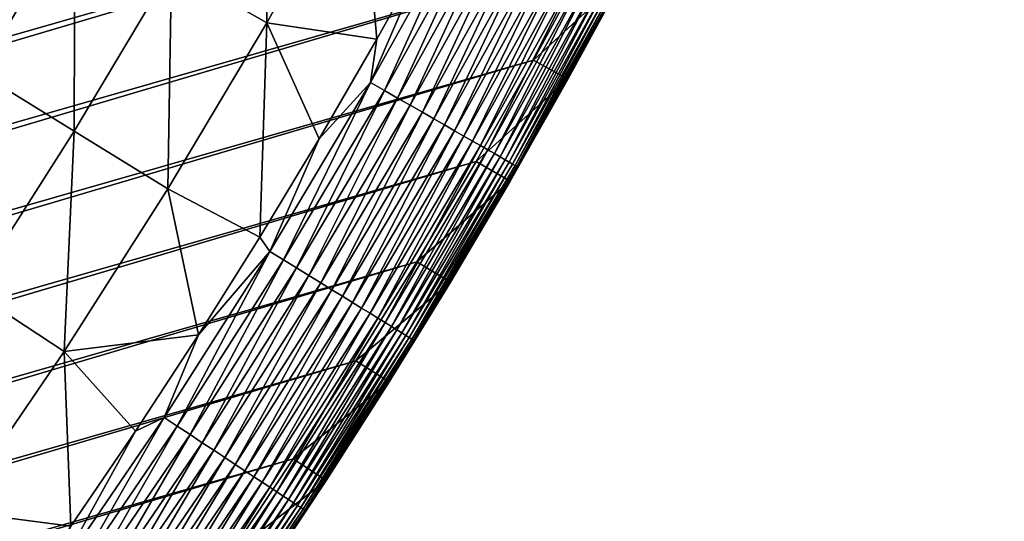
# Model space of a CAD drawing. Header units: millimetres. Extents: x -50 to 50, y -50 to 50.
# Tile 420 of 562: x 39.6 to 47.1, y -27.6 to -23.8. Entities that reach past the tile are written whole.
import ezdxf

# ---------------------------------------------------------------- set-up
doc = ezdxf.new("R2010")
doc.units = ezdxf.units.MM
doc.header["$LTSCALE"] = 65.185185
for name, color, linetype in [('37', 7, 'CONTINUOUS'), ('38', 7, 'CONTINUOUS'), ('39', 7, 'CONTINUOUS'), ('41', 7, 'CONTINUOUS'), ('43', 7, 'CONTINUOUS')]:
    doc.layers.add(name, color=color, linetype=linetype)

msp = doc.modelspace()

# ---------------------------------------------------------------- linework, layer by layer
at = {"layer": '37', "color": 15, "linetype": 'Continuous', "true_color": 0xaf503c}
for points in [[(41.4087, -22.1254, -1.106), (41.4345, -23.8079, -0.4273), (40.7076, -23.3902, -1.106), (41.4087, -22.1254, -1.106)], [(42.1481, -22.5205, -0.4273), (41.4345, -23.8079, -0.4273), (41.4087, -22.1254, -1.106), (42.1481, -22.5205, -0.4273)], [(39.9723, -22.9677, -1.7726), (39.246, -24.1878, -1.7726), (39.2288, -22.5404, -2.4271), (39.9723, -22.9677, -1.7726)], [(42.1481, -22.5205, -0.4273), (42.2721, -23.9321, 0.23), (41.4345, -23.8079, -0.4273), (42.1481, -22.5205, -0.4273)], [(42.6973, -23.1649, 0.23), (42.2721, -23.9321, 0.23), (42.1481, -22.5205, -0.4273), (42.6973, -23.1649, 0.23)], [(39.9723, -22.9677, -1.7726), (39.9679, -24.6328, -1.106), (39.246, -24.1878, -1.7726), (39.9723, -22.9677, -1.7726)], [(40.7076, -23.3902, -1.106), (39.9679, -24.6328, -1.106), (39.9723, -22.9677, -1.7726), (40.7076, -23.3902, -1.106)], [(40.7076, -23.3902, -1.106), (40.6817, -25.0726, -0.4273), (39.9679, -24.6328, -1.106), (40.7076, -23.3902, -1.106)], [(41.4345, -23.8079, -0.4273), (40.6817, -25.0726, -0.4273), (40.7076, -23.3902, -1.106), (41.4345, -23.8079, -0.4273)], [(41.4345, -23.8079, -0.4273), (41.3805, -25.4427, 0.23), (40.6817, -25.0726, -0.4273), (41.4345, -23.8079, -0.4273)], [(41.8331, -24.6914, 0.23), (41.3805, -25.4427, 0.23), (41.4345, -23.8079, -0.4273), (41.8331, -24.6914, 0.23)], [(42.2721, -23.9321, 0.23), (41.8331, -24.6914, 0.23), (41.4345, -23.8079, -0.4273), (42.2721, -23.9321, 0.23)], [(39.9679, -24.6328, -1.106), (39.1903, -25.852, -1.106), (39.246, -24.1878, -1.7726), (39.9679, -24.6328, -1.106)], [(39.9679, -24.6328, -1.106), (39.8902, -26.3136, -0.4273), (39.1903, -25.852, -1.106), (39.9679, -24.6328, -1.106)], [(40.6817, -25.0726, -0.4273), (39.8902, -26.3136, -0.4273), (39.9679, -24.6328, -1.106), (40.6817, -25.0726, -0.4273)], [(40.6817, -25.0726, -0.4273), (40.9143, -26.1857, 0.23), (39.8902, -26.3136, -0.4273), (40.6817, -25.0726, -0.4273)], [(41.3805, -25.4427, 0.23), (40.9143, -26.1857, 0.23), (40.6817, -25.0726, -0.4273), (41.3805, -25.4427, 0.23)], [(39.8902, -26.3136, -0.4273), (39.0608, -27.5296, -0.4273), (39.1903, -25.852, -1.106), (39.8902, -26.3136, -0.4273)], [(40.9143, -26.1857, 0.23), (40.4349, -26.9201, 0.23), (39.8902, -26.3136, -0.4273), (40.9143, -26.1857, 0.23)], [(39.8902, -26.3136, -0.4273), (39.9422, -27.6458, 0.23), (39.0608, -27.5296, -0.4273), (39.8902, -26.3136, -0.4273)], [(40.4349, -26.9201, 0.23), (39.9422, -27.6458, 0.23), (39.8902, -26.3136, -0.4273), (40.4349, -26.9201, 0.23)], [(39.9422, -27.6458, 0.23), (39.4365, -28.3625, 0.23), (39.0608, -27.5296, -0.4273), (39.9422, -27.6458, 0.23)]]:
    msp.add_3dface(points, dxfattribs=at)
at = {"layer": '38', "color": 15, "linetype": 'Continuous', "true_color": 0xaf503c}
for points in [[(44.1541, -23.4535, 4.2), (43.7284, -24.2379, 4.2), (44.1541, -23.4535, 3.33), (44.1541, -23.4535, 4.2)], [(44.1541, -23.4535, 3.33), (43.7284, -24.2379, 4.2), (43.7284, -24.2379, 3.33), (44.1541, -23.4535, 3.33)], [(43.7284, -24.2379, 4.2), (43.2888, -25.0146, 4.2), (43.7284, -24.2379, 3.33), (43.7284, -24.2379, 4.2)], [(43.7284, -24.2379, 3.33), (43.2888, -25.0146, 4.2), (43.2888, -25.0146, 3.33), (43.7284, -24.2379, 3.33)], [(43.2888, -25.0146, 4.2), (42.8353, -25.7834, 4.2), (43.2888, -25.0146, 3.33), (43.2888, -25.0146, 4.2)], [(43.2888, -25.0146, 3.33), (42.8353, -25.7834, 4.2), (42.8353, -25.7834, 3.33), (43.2888, -25.0146, 3.33)], [(42.8353, -25.7834, 4.2), (42.3683, -26.5439, 4.2), (42.8353, -25.7834, 3.33), (42.8353, -25.7834, 4.2)], [(42.8353, -25.7834, 3.33), (42.3683, -26.5439, 4.2), (42.3683, -26.5439, 3.33), (42.8353, -25.7834, 3.33)], [(42.3683, -26.5439, 4.2), (41.8877, -27.2959, 4.2), (42.3683, -26.5439, 3.33), (42.3683, -26.5439, 4.2)], [(42.3683, -26.5439, 3.33), (41.8877, -27.2959, 4.2), (41.8877, -27.2959, 3.33), (42.3683, -26.5439, 3.33)], [(41.8877, -27.2959, 4.2), (41.3938, -28.0393, 4.2), (41.8877, -27.2959, 3.33), (41.8877, -27.2959, 4.2)], [(41.8877, -27.2959, 3.33), (41.3938, -28.0393, 4.2), (41.3938, -28.0393, 3.33), (41.8877, -27.2959, 3.33)]]:
    msp.add_3dface(points, dxfattribs=at)
at = {"layer": '39', "color": 15, "linetype": 'Continuous', "true_color": 0xaf503c}
for points in [[(18.8119, -24.6352, 4.5), (47.0535, -15.9917, 4.5), (19.3638, -24.2037, 4.5), (18.8119, -24.6352, 4.5)], [(46.7605, -16.829, 4.5), (47.0535, -15.9917, 4.5), (18.8119, -24.6352, 4.5), (46.7605, -16.829, 4.5)], [(19.3638, -24.2037, 4.5), (47.0535, -15.9917, 4.5), (19.906, -23.7598, 4.5), (19.3638, -24.2037, 4.5)], [(16.5106, -26.2332, 4.5), (46.7605, -16.829, 4.5), (17.0994, -25.8533, 4.5), (16.5106, -26.2332, 4.5)], [(46.4526, -17.661, 4.5), (46.7605, -16.829, 4.5), (16.5106, -26.2332, 4.5), (46.4526, -17.661, 4.5)], [(17.0994, -25.8533, 4.5), (46.7605, -16.829, 4.5), (17.6793, -25.4602, 4.5), (17.0994, -25.8533, 4.5)], [(17.6793, -25.4602, 4.5), (46.7605, -16.829, 4.5), (18.2502, -25.0541, 4.5), (17.6793, -25.4602, 4.5)], [(18.2502, -25.0541, 4.5), (46.7605, -16.829, 4.5), (18.8119, -24.6352, 4.5), (18.2502, -25.0541, 4.5)], [(14.0746, -27.6169, 4.5), (46.4526, -17.661, 4.5), (14.6952, -27.2917, 4.5), (14.0746, -27.6169, 4.5)], [(46.13, -18.4874, 4.5), (46.4526, -17.661, 4.5), (14.0746, -27.6169, 4.5), (46.13, -18.4874, 4.5)], [(14.6952, -27.2917, 4.5), (46.4526, -17.661, 4.5), (15.3082, -26.9526, 4.5), (14.6952, -27.2917, 4.5)], [(15.3082, -26.9526, 4.5), (46.4526, -17.661, 4.5), (15.9136, -26.5997, 4.5), (15.3082, -26.9526, 4.5)], [(15.9136, -26.5997, 4.5), (46.4526, -17.661, 4.5), (16.5106, -26.2332, 4.5), (15.9136, -26.5997, 4.5)], [(8.8784, -29.6981, 4.5), (46.13, -18.4874, 4.5), (9.5473, -29.4898, 4.5), (8.8784, -29.6981, 4.5)], [(45.7926, -19.3079, 4.5), (46.13, -18.4874, 4.5), (8.8784, -29.6981, 4.5), (45.7926, -19.3079, 4.5)], [(9.5473, -29.4898, 4.5), (46.13, -18.4874, 4.5), (10.2114, -29.2665, 4.5), (9.5473, -29.4898, 4.5)], [(10.2114, -29.2665, 4.5), (46.13, -18.4874, 4.5), (10.8702, -29.0282, 4.5), (10.2114, -29.2665, 4.5)], [(10.8702, -29.0282, 4.5), (46.13, -18.4874, 4.5), (11.5236, -28.775, 4.5), (10.8702, -29.0282, 4.5)], [(11.5236, -28.775, 4.5), (46.13, -18.4874, 4.5), (12.171, -28.5072, 4.5), (11.5236, -28.775, 4.5)], [(12.171, -28.5072, 4.5), (46.13, -18.4874, 4.5), (12.8121, -28.2248, 4.5), (12.171, -28.5072, 4.5)], [(12.8121, -28.2248, 4.5), (46.13, -18.4874, 4.5), (13.4468, -27.928, 4.5), (12.8121, -28.2248, 4.5)], [(13.4468, -27.928, 4.5), (46.13, -18.4874, 4.5), (14.0746, -27.6169, 4.5), (13.4468, -27.928, 4.5)], [(-28.6061, -40.6414, 4.5), (45.7926, -19.3079, 4.5), (8.8784, -29.6981, 4.5), (-28.6061, -40.6414, 4.5)], [(-27.8761, -41.1454, 4.5), (45.7926, -19.3079, 4.5), (-28.6061, -40.6414, 4.5), (-27.8761, -41.1454, 4.5)], [(45.4406, -20.1222, 4.5), (45.7926, -19.3079, 4.5), (-27.8761, -41.1454, 4.5), (45.4406, -20.1222, 4.5)], [(-27.1372, -41.6364, 4.5), (45.4406, -20.1222, 4.5), (-27.8761, -41.1454, 4.5), (-27.1372, -41.6364, 4.5)], [(45.0742, -20.9301, 4.5), (45.4406, -20.1222, 4.5), (-27.1372, -41.6364, 4.5), (45.0742, -20.9301, 4.5)], [(-26.3897, -42.1141, 4.5), (45.0742, -20.9301, 4.5), (-27.1372, -41.6364, 4.5), (-26.3897, -42.1141, 4.5)], [(44.6934, -21.7313, 4.5), (45.0742, -20.9301, 4.5), (-26.3897, -42.1141, 4.5), (44.6934, -21.7313, 4.5)], [(-25.6338, -42.5783, 4.5), (44.6934, -21.7313, 4.5), (-26.3897, -42.1141, 4.5), (-25.6338, -42.5783, 4.5)], [(44.2983, -22.5256, 4.5), (44.6934, -21.7313, 4.5), (-25.6338, -42.5783, 4.5), (44.2983, -22.5256, 4.5)], [(-24.8697, -43.0291, 4.5), (44.2983, -22.5256, 4.5), (-25.6338, -42.5783, 4.5), (-24.8697, -43.0291, 4.5)], [(43.8892, -23.3128, 4.5), (44.2983, -22.5256, 4.5), (-24.8697, -43.0291, 4.5), (43.8892, -23.3128, 4.5)], [(-24.0976, -43.4661, 4.5), (43.8892, -23.3128, 4.5), (-24.8697, -43.0291, 4.5), (-24.0976, -43.4661, 4.5)], [(43.466, -24.0925, 4.5), (43.8892, -23.3128, 4.5), (-24.0976, -43.4661, 4.5), (43.466, -24.0925, 4.5)], [(-23.3179, -43.8892, 4.5), (43.466, -24.0925, 4.5), (-24.0976, -43.4661, 4.5), (-23.3179, -43.8892, 4.5)], [(43.029, -24.8645, 4.5), (43.466, -24.0925, 4.5), (-23.3179, -43.8892, 4.5), (43.029, -24.8645, 4.5)], [(-22.5308, -44.2984, 4.5), (43.029, -24.8645, 4.5), (-23.3179, -43.8892, 4.5), (-22.5308, -44.2984, 4.5)], [(42.5783, -25.6286, 4.5), (43.029, -24.8645, 4.5), (-22.5308, -44.2984, 4.5), (42.5783, -25.6286, 4.5)], [(-21.7364, -44.6934, 4.5), (42.5783, -25.6286, 4.5), (-22.5308, -44.2984, 4.5), (-21.7364, -44.6934, 4.5)], [(42.114, -26.3846, 4.5), (42.5783, -25.6286, 4.5), (-21.7364, -44.6934, 4.5), (42.114, -26.3846, 4.5)], [(-20.9352, -45.0742, 4.5), (42.114, -26.3846, 4.5), (-21.7364, -44.6934, 4.5), (-20.9352, -45.0742, 4.5)], [(41.6364, -27.1321, 4.5), (42.114, -26.3846, 4.5), (-20.9352, -45.0742, 4.5), (41.6364, -27.1321, 4.5)], [(-20.1273, -45.4407, 4.5), (41.6364, -27.1321, 4.5), (-20.9352, -45.0742, 4.5), (-20.1273, -45.4407, 4.5)], [(41.1454, -27.871, 4.5), (41.6364, -27.1321, 4.5), (-20.1273, -45.4407, 4.5), (41.1454, -27.871, 4.5)]]:
    msp.add_3dface(points, dxfattribs=at)
at = {"layer": '41', "color": 15, "linetype": 'Continuous', "true_color": 0xaf503c}
for points in [[(42.2258, -24.2625, 0.3387), (42.953, -22.9506, 0.3387), (42.331, -24.323, 0.4548), (42.2258, -24.2625, 0.3387)], [(42.2258, -24.2625, 0.3387), (42.6973, -23.1649, 0.23), (42.953, -22.9506, 0.3387), (42.2258, -24.2625, 0.3387)], [(42.331, -24.323, 0.4548), (42.953, -22.9506, 0.3387), (43.06, -23.0078, 0.4548), (42.331, -24.323, 0.4548)], [(42.331, -24.323, 0.4548), (43.06, -23.0078, 0.4548), (42.4318, -24.3809, 0.5758), (42.331, -24.323, 0.4548)], [(42.4318, -24.3809, 0.5758), (43.06, -23.0078, 0.4548), (43.1626, -23.0626, 0.5758), (42.4318, -24.3809, 0.5758)], [(42.4318, -24.3809, 0.5758), (43.1626, -23.0626, 0.5758), (42.5282, -24.4363, 0.7017), (42.4318, -24.3809, 0.5758)], [(42.5282, -24.4363, 0.7017), (43.1626, -23.0626, 0.5758), (43.2606, -23.115, 0.7017), (42.5282, -24.4363, 0.7017)], [(42.2721, -23.9321, 0.23), (42.6973, -23.1649, 0.23), (42.2258, -24.2625, 0.3387), (42.2721, -23.9321, 0.23)], [(42.5282, -24.4363, 0.7017), (43.2606, -23.115, 0.7017), (42.6199, -24.489, 0.832), (42.5282, -24.4363, 0.7017)], [(42.6199, -24.489, 0.832), (43.2606, -23.115, 0.7017), (43.3539, -23.1648, 0.832), (42.6199, -24.489, 0.832)], [(42.6199, -24.489, 0.832), (43.3539, -23.1648, 0.832), (42.7068, -24.5389, 0.9667), (42.6199, -24.489, 0.832)], [(42.7068, -24.5389, 0.9667), (43.3539, -23.1648, 0.832), (43.4423, -23.212, 0.9667), (42.7068, -24.5389, 0.9667)], [(42.7068, -24.5389, 0.9667), (43.4423, -23.212, 0.9667), (42.7887, -24.586, 1.1055), (42.7068, -24.5389, 0.9667)], [(42.7887, -24.586, 1.1055), (43.4423, -23.212, 0.9667), (43.5256, -23.2566, 1.1055), (42.7887, -24.586, 1.1055)], [(42.7887, -24.586, 1.1055), (43.5256, -23.2566, 1.1055), (42.8655, -24.6301, 1.2481), (42.7887, -24.586, 1.1055)], [(42.8655, -24.6301, 1.2481), (43.5256, -23.2566, 1.1055), (43.6037, -23.2983, 1.2481), (42.8655, -24.6301, 1.2481)], [(42.8655, -24.6301, 1.2481), (43.6037, -23.2983, 1.2481), (42.937, -24.6712, 1.3943), (42.8655, -24.6301, 1.2481)], [(42.937, -24.6712, 1.3943), (43.6037, -23.2983, 1.2481), (43.6765, -23.3372, 1.3943), (42.937, -24.6712, 1.3943)], [(42.937, -24.6712, 1.3943), (43.6765, -23.3372, 1.3943), (43.0032, -24.7092, 1.5439), (42.937, -24.6712, 1.3943)], [(43.0032, -24.7092, 1.5439), (43.6765, -23.3372, 1.3943), (43.7438, -23.3732, 1.5439), (43.0032, -24.7092, 1.5439)], [(43.0032, -24.7092, 1.5439), (43.7438, -23.3732, 1.5439), (43.0639, -24.7441, 1.6965), (43.0032, -24.7092, 1.5439)], [(43.0639, -24.7441, 1.6965), (43.7438, -23.3732, 1.5439), (43.8055, -23.4061, 1.6965), (43.0639, -24.7441, 1.6965)], [(43.0639, -24.7441, 1.6965), (43.8055, -23.4061, 1.6965), (43.1189, -24.7758, 1.8519), (43.0639, -24.7441, 1.6965)], [(43.1189, -24.7758, 1.8519), (43.8055, -23.4061, 1.6965), (43.8615, -23.4361, 1.8519), (43.1189, -24.7758, 1.8519)], [(43.1189, -24.7758, 1.8519), (43.8615, -23.4361, 1.8519), (43.1683, -24.8041, 2.0098), (43.1189, -24.7758, 1.8519)], [(43.1683, -24.8041, 2.0098), (43.8615, -23.4361, 1.8519), (43.9118, -23.4629, 2.0098), (43.1683, -24.8041, 2.0098)], [(43.1683, -24.8041, 2.0098), (43.9118, -23.4629, 2.0098), (43.2119, -24.8292, 2.17), (43.1683, -24.8041, 2.0098)], [(43.2119, -24.8292, 2.17), (43.9118, -23.4629, 2.0098), (43.9561, -23.4866, 2.17), (43.2119, -24.8292, 2.17)], [(44.1541, -23.4535, 3.33), (43.7284, -24.2379, 3.33), (44.0949, -23.5608, 3.1623), (44.1541, -23.4535, 3.33)], [(43.2119, -24.8292, 2.17), (43.9561, -23.4866, 2.17), (43.2496, -24.8509, 2.3321), (43.2119, -24.8292, 2.17)], [(43.2496, -24.8509, 2.3321), (43.9561, -23.4866, 2.17), (43.9945, -23.5071, 2.3321), (43.2496, -24.8509, 2.3321)], [(43.2496, -24.8509, 2.3321), (43.9945, -23.5071, 2.3321), (43.2814, -24.8691, 2.496), (43.2496, -24.8509, 2.3321)], [(43.2814, -24.8691, 2.496), (43.9945, -23.5071, 2.3321), (44.0268, -23.5244, 2.496), (43.2814, -24.8691, 2.496)], [(43.2814, -24.8691, 2.496), (44.0268, -23.5244, 2.496), (43.3072, -24.884, 2.6612), (43.2814, -24.8691, 2.496)], [(43.3072, -24.884, 2.6612), (44.0268, -23.5244, 2.496), (44.0531, -23.5384, 2.6612), (43.3072, -24.884, 2.6612)], [(43.3072, -24.884, 2.6612), (44.0531, -23.5384, 2.6612), (43.327, -24.8953, 2.8275), (43.3072, -24.884, 2.6612)], [(43.327, -24.8953, 2.8275), (44.0531, -23.5384, 2.6612), (44.0732, -23.5492, 2.8275), (43.327, -24.8953, 2.8275)], [(43.327, -24.8953, 2.8275), (44.0732, -23.5492, 2.8275), (43.3408, -24.9032, 2.9946), (43.327, -24.8953, 2.8275)], [(43.3408, -24.9032, 2.9946), (44.0732, -23.5492, 2.8275), (44.0872, -23.5566, 2.9946), (43.3408, -24.9032, 2.9946)], [(43.3408, -24.9032, 2.9946), (44.0872, -23.5566, 2.9946), (43.3484, -24.9076, 3.1623), (43.3408, -24.9032, 2.9946)], [(43.3484, -24.9076, 3.1623), (44.0872, -23.5566, 2.9946), (44.0949, -23.5608, 3.1623), (43.3484, -24.9076, 3.1623)], [(43.7284, -24.2379, 3.33), (43.3484, -24.9076, 3.1623), (44.0949, -23.5608, 3.1623), (43.7284, -24.2379, 3.33)], [(41.8331, -24.6914, 0.23), (42.2721, -23.9321, 0.23), (42.2258, -24.2625, 0.3387), (41.8331, -24.6914, 0.23)], [(41.4585, -25.5515, 0.3387), (42.2258, -24.2625, 0.3387), (41.5618, -25.6151, 0.4548), (41.4585, -25.5515, 0.3387)], [(41.4585, -25.5515, 0.3387), (41.8331, -24.6914, 0.23), (42.2258, -24.2625, 0.3387), (41.4585, -25.5515, 0.3387)], [(41.5618, -25.6151, 0.4548), (42.2258, -24.2625, 0.3387), (42.331, -24.323, 0.4548), (41.5618, -25.6151, 0.4548)], [(43.7284, -24.2379, 3.33), (43.2888, -25.0146, 3.33), (43.3484, -24.9076, 3.1623), (43.7284, -24.2379, 3.33)], [(41.5618, -25.6151, 0.4548), (42.331, -24.323, 0.4548), (41.6608, -25.6761, 0.5758), (41.5618, -25.6151, 0.4548)], [(41.6608, -25.6761, 0.5758), (42.331, -24.323, 0.4548), (42.4318, -24.3809, 0.5758), (41.6608, -25.6761, 0.5758)], [(41.6608, -25.6761, 0.5758), (42.4318, -24.3809, 0.5758), (41.7554, -25.7344, 0.7017), (41.6608, -25.6761, 0.5758)], [(41.7554, -25.7344, 0.7017), (42.4318, -24.3809, 0.5758), (42.5282, -24.4363, 0.7017), (41.7554, -25.7344, 0.7017)], [(41.7554, -25.7344, 0.7017), (42.5282, -24.4363, 0.7017), (41.8455, -25.7899, 0.832), (41.7554, -25.7344, 0.7017)], [(41.8455, -25.7899, 0.832), (42.5282, -24.4363, 0.7017), (42.6199, -24.489, 0.832), (41.8455, -25.7899, 0.832)], [(41.8455, -25.7899, 0.832), (42.6199, -24.489, 0.832), (41.9308, -25.8425, 0.9667), (41.8455, -25.7899, 0.832)], [(41.9308, -25.8425, 0.9667), (42.6199, -24.489, 0.832), (42.7068, -24.5389, 0.9667), (41.9308, -25.8425, 0.9667)], [(41.9308, -25.8425, 0.9667), (42.7068, -24.5389, 0.9667), (42.0112, -25.8921, 1.1055), (41.9308, -25.8425, 0.9667)], [(42.0112, -25.8921, 1.1055), (42.7068, -24.5389, 0.9667), (42.7887, -24.586, 1.1055), (42.0112, -25.8921, 1.1055)], [(42.0112, -25.8921, 1.1055), (42.7887, -24.586, 1.1055), (42.0866, -25.9386, 1.2481), (42.0112, -25.8921, 1.1055)], [(42.0866, -25.9386, 1.2481), (42.7887, -24.586, 1.1055), (42.8655, -24.6301, 1.2481), (42.0866, -25.9386, 1.2481)], [(42.0866, -25.9386, 1.2481), (42.8655, -24.6301, 1.2481), (42.1568, -25.9819, 1.3943), (42.0866, -25.9386, 1.2481)], [(42.1568, -25.9819, 1.3943), (42.8655, -24.6301, 1.2481), (42.937, -24.6712, 1.3943), (42.1568, -25.9819, 1.3943)], [(42.1568, -25.9819, 1.3943), (42.937, -24.6712, 1.3943), (42.2218, -26.0219, 1.5439), (42.1568, -25.9819, 1.3943)], [(42.2218, -26.0219, 1.5439), (42.937, -24.6712, 1.3943), (43.0032, -24.7092, 1.5439), (42.2218, -26.0219, 1.5439)], [(41.3805, -25.4427, 0.23), (41.8331, -24.6914, 0.23), (41.4585, -25.5515, 0.3387), (41.3805, -25.4427, 0.23)], [(42.2218, -26.0219, 1.5439), (43.0032, -24.7092, 1.5439), (42.2814, -26.0586, 1.6965), (42.2218, -26.0219, 1.5439)], [(42.2814, -26.0586, 1.6965), (43.0032, -24.7092, 1.5439), (43.0639, -24.7441, 1.6965), (42.2814, -26.0586, 1.6965)], [(42.2814, -26.0586, 1.6965), (43.0639, -24.7441, 1.6965), (42.3354, -26.0919, 1.8519), (42.2814, -26.0586, 1.6965)], [(42.3354, -26.0919, 1.8519), (43.0639, -24.7441, 1.6965), (43.1189, -24.7758, 1.8519), (42.3354, -26.0919, 1.8519)], [(42.3354, -26.0919, 1.8519), (43.1189, -24.7758, 1.8519), (42.3839, -26.1218, 2.0098), (42.3354, -26.0919, 1.8519)], [(42.3839, -26.1218, 2.0098), (43.1189, -24.7758, 1.8519), (43.1683, -24.8041, 2.0098), (42.3839, -26.1218, 2.0098)], [(42.3839, -26.1218, 2.0098), (43.1683, -24.8041, 2.0098), (42.4267, -26.1482, 2.17), (42.3839, -26.1218, 2.0098)], [(42.4267, -26.1482, 2.17), (43.1683, -24.8041, 2.0098), (43.2119, -24.8292, 2.17), (42.4267, -26.1482, 2.17)], [(42.4267, -26.1482, 2.17), (43.2119, -24.8292, 2.17), (42.4638, -26.171, 2.3321), (42.4267, -26.1482, 2.17)], [(42.4638, -26.171, 2.3321), (43.2119, -24.8292, 2.17), (43.2496, -24.8509, 2.3321), (42.4638, -26.171, 2.3321)], [(42.4638, -26.171, 2.3321), (43.2496, -24.8509, 2.3321), (42.495, -26.1903, 2.496), (42.4638, -26.171, 2.3321)], [(42.495, -26.1903, 2.496), (43.2496, -24.8509, 2.3321), (43.2814, -24.8691, 2.496), (42.495, -26.1903, 2.496)], [(42.495, -26.1903, 2.496), (43.2814, -24.8691, 2.496), (42.5203, -26.2059, 2.6612), (42.495, -26.1903, 2.496)], [(42.5203, -26.2059, 2.6612), (43.2814, -24.8691, 2.496), (43.3072, -24.884, 2.6612), (42.5203, -26.2059, 2.6612)], [(42.5203, -26.2059, 2.6612), (43.3072, -24.884, 2.6612), (42.5398, -26.2179, 2.8275), (42.5203, -26.2059, 2.6612)], [(42.5398, -26.2179, 2.8275), (43.3072, -24.884, 2.6612), (43.327, -24.8953, 2.8275), (42.5398, -26.2179, 2.8275)], [(42.5398, -26.2179, 2.8275), (43.327, -24.8953, 2.8275), (42.5532, -26.2262, 2.9946), (42.5398, -26.2179, 2.8275)], [(42.5532, -26.2262, 2.9946), (43.327, -24.8953, 2.8275), (43.3408, -24.9032, 2.9946), (42.5532, -26.2262, 2.9946)], [(42.5532, -26.2262, 2.9946), (43.3408, -24.9032, 2.9946), (42.5607, -26.2308, 3.1623), (42.5532, -26.2262, 2.9946)], [(42.5607, -26.2308, 3.1623), (43.3408, -24.9032, 2.9946), (43.3484, -24.9076, 3.1623), (42.5607, -26.2308, 3.1623)], [(42.8353, -25.7834, 3.33), (42.5607, -26.2308, 3.1623), (43.3484, -24.9076, 3.1623), (42.8353, -25.7834, 3.33)], [(43.2888, -25.0146, 3.33), (42.8353, -25.7834, 3.33), (43.3484, -24.9076, 3.1623), (43.2888, -25.0146, 3.33)], [(40.9143, -26.1857, 0.23), (41.3805, -25.4427, 0.23), (41.4585, -25.5515, 0.3387), (40.9143, -26.1857, 0.23)], [(40.6519, -26.8161, 0.3387), (41.4585, -25.5515, 0.3387), (40.7532, -26.8829, 0.4548), (40.6519, -26.8161, 0.3387)], [(40.6519, -26.8161, 0.3387), (40.9143, -26.1857, 0.23), (41.4585, -25.5515, 0.3387), (40.6519, -26.8161, 0.3387)], [(40.7532, -26.8829, 0.4548), (41.4585, -25.5515, 0.3387), (41.5618, -25.6151, 0.4548), (40.7532, -26.8829, 0.4548)], [(40.7532, -26.8829, 0.4548), (41.5618, -25.6151, 0.4548), (40.8503, -26.947, 0.5758), (40.7532, -26.8829, 0.4548)], [(40.8503, -26.947, 0.5758), (41.5618, -25.6151, 0.4548), (41.6608, -25.6761, 0.5758), (40.8503, -26.947, 0.5758)], [(40.8503, -26.947, 0.5758), (41.6608, -25.6761, 0.5758), (40.943, -27.0082, 0.7017), (40.8503, -26.947, 0.5758)], [(40.943, -27.0082, 0.7017), (41.6608, -25.6761, 0.5758), (41.7554, -25.7344, 0.7017), (40.943, -27.0082, 0.7017)], [(40.943, -27.0082, 0.7017), (41.7554, -25.7344, 0.7017), (41.0313, -27.0664, 0.832), (40.943, -27.0082, 0.7017)], [(41.0313, -27.0664, 0.832), (41.7554, -25.7344, 0.7017), (41.8455, -25.7899, 0.832), (41.0313, -27.0664, 0.832)], [(41.0313, -27.0664, 0.832), (41.8455, -25.7899, 0.832), (41.115, -27.1216, 0.9667), (41.0313, -27.0664, 0.832)], [(41.115, -27.1216, 0.9667), (41.8455, -25.7899, 0.832), (41.9308, -25.8425, 0.9667), (41.115, -27.1216, 0.9667)], [(42.8353, -25.7834, 3.33), (42.3683, -26.5439, 3.33), (42.5607, -26.2308, 3.1623), (42.8353, -25.7834, 3.33)], [(41.115, -27.1216, 0.9667), (41.9308, -25.8425, 0.9667), (41.1938, -27.1736, 1.1055), (41.115, -27.1216, 0.9667)], [(41.1938, -27.1736, 1.1055), (41.9308, -25.8425, 0.9667), (42.0112, -25.8921, 1.1055), (41.1938, -27.1736, 1.1055)], [(41.1938, -27.1736, 1.1055), (42.0112, -25.8921, 1.1055), (41.2678, -27.2224, 1.2481), (41.1938, -27.1736, 1.1055)], [(41.2678, -27.2224, 1.2481), (42.0112, -25.8921, 1.1055), (42.0866, -25.9386, 1.2481), (41.2678, -27.2224, 1.2481)], [(41.2678, -27.2224, 1.2481), (42.0866, -25.9386, 1.2481), (41.3366, -27.2678, 1.3943), (41.2678, -27.2224, 1.2481)], [(41.3366, -27.2678, 1.3943), (42.0866, -25.9386, 1.2481), (42.1568, -25.9819, 1.3943), (41.3366, -27.2678, 1.3943)], [(41.3366, -27.2678, 1.3943), (42.1568, -25.9819, 1.3943), (41.4003, -27.3099, 1.5439), (41.3366, -27.2678, 1.3943)], [(41.4003, -27.3099, 1.5439), (42.1568, -25.9819, 1.3943), (42.2218, -26.0219, 1.5439), (41.4003, -27.3099, 1.5439)], [(41.4003, -27.3099, 1.5439), (42.2218, -26.0219, 1.5439), (41.4588, -27.3484, 1.6965), (41.4003, -27.3099, 1.5439)], [(41.4588, -27.3484, 1.6965), (42.2218, -26.0219, 1.5439), (42.2814, -26.0586, 1.6965), (41.4588, -27.3484, 1.6965)], [(41.4588, -27.3484, 1.6965), (42.2814, -26.0586, 1.6965), (41.5118, -27.3834, 1.8519), (41.4588, -27.3484, 1.6965)], [(41.5118, -27.3834, 1.8519), (42.2814, -26.0586, 1.6965), (42.3354, -26.0919, 1.8519), (41.5118, -27.3834, 1.8519)], [(41.5118, -27.3834, 1.8519), (42.3354, -26.0919, 1.8519), (41.5593, -27.4147, 2.0098), (41.5118, -27.3834, 1.8519)], [(41.5593, -27.4147, 2.0098), (42.3354, -26.0919, 1.8519), (42.3839, -26.1218, 2.0098), (41.5593, -27.4147, 2.0098)], [(41.5593, -27.4147, 2.0098), (42.3839, -26.1218, 2.0098), (41.6013, -27.4424, 2.17), (41.5593, -27.4147, 2.0098)], [(41.6013, -27.4424, 2.17), (42.3839, -26.1218, 2.0098), (42.4267, -26.1482, 2.17), (41.6013, -27.4424, 2.17)], [(41.6013, -27.4424, 2.17), (42.4267, -26.1482, 2.17), (41.6376, -27.4664, 2.3321), (41.6013, -27.4424, 2.17)], [(41.6376, -27.4664, 2.3321), (42.4267, -26.1482, 2.17), (42.4638, -26.171, 2.3321), (41.6376, -27.4664, 2.3321)], [(41.6376, -27.4664, 2.3321), (42.4638, -26.171, 2.3321), (41.6682, -27.4866, 2.496), (41.6376, -27.4664, 2.3321)], [(41.6682, -27.4866, 2.496), (42.4638, -26.171, 2.3321), (42.495, -26.1903, 2.496), (41.6682, -27.4866, 2.496)], [(40.4349, -26.9201, 0.23), (40.9143, -26.1857, 0.23), (40.6519, -26.8161, 0.3387), (40.4349, -26.9201, 0.23)], [(41.6682, -27.4866, 2.496), (42.495, -26.1903, 2.496), (41.6931, -27.503, 2.6612), (41.6682, -27.4866, 2.496)], [(41.6931, -27.503, 2.6612), (42.495, -26.1903, 2.496), (42.5203, -26.2059, 2.6612), (41.6931, -27.503, 2.6612)], [(41.6931, -27.503, 2.6612), (42.5203, -26.2059, 2.6612), (41.7121, -27.5155, 2.8275), (41.6931, -27.503, 2.6612)], [(41.7121, -27.5155, 2.8275), (42.5203, -26.2059, 2.6612), (42.5398, -26.2179, 2.8275), (41.7121, -27.5155, 2.8275)], [(41.7121, -27.5155, 2.8275), (42.5398, -26.2179, 2.8275), (41.7253, -27.5242, 2.9946), (41.7121, -27.5155, 2.8275)], [(41.7253, -27.5242, 2.9946), (42.5398, -26.2179, 2.8275), (42.5532, -26.2262, 2.9946), (41.7253, -27.5242, 2.9946)], [(41.7253, -27.5242, 2.9946), (42.5532, -26.2262, 2.9946), (41.7327, -27.5291, 3.1623), (41.7253, -27.5242, 2.9946)], [(41.7327, -27.5291, 3.1623), (42.5532, -26.2262, 2.9946), (42.5607, -26.2308, 3.1623), (41.7327, -27.5291, 3.1623)], [(41.8877, -27.2959, 3.33), (41.7327, -27.5291, 3.1623), (42.5607, -26.2308, 3.1623), (41.8877, -27.2959, 3.33)], [(42.3683, -26.5439, 3.33), (41.8877, -27.2959, 3.33), (42.5607, -26.2308, 3.1623), (42.3683, -26.5439, 3.33)], [(39.8068, -28.0554, 0.3387), (40.6519, -26.8161, 0.3387), (39.9059, -28.1252, 0.4548), (39.8068, -28.0554, 0.3387)], [(39.8068, -28.0554, 0.3387), (40.4349, -26.9201, 0.23), (40.6519, -26.8161, 0.3387), (39.8068, -28.0554, 0.3387)], [(39.9059, -28.1252, 0.4548), (40.6519, -26.8161, 0.3387), (40.7532, -26.8829, 0.4548), (39.9059, -28.1252, 0.4548)], [(39.9422, -27.6458, 0.23), (40.4349, -26.9201, 0.23), (39.8068, -28.0554, 0.3387), (39.9422, -27.6458, 0.23)], [(39.9059, -28.1252, 0.4548), (40.7532, -26.8829, 0.4548), (40.001, -28.1923, 0.5758), (39.9059, -28.1252, 0.4548)], [(40.001, -28.1923, 0.5758), (40.7532, -26.8829, 0.4548), (40.8503, -26.947, 0.5758), (40.001, -28.1923, 0.5758)], [(40.001, -28.1923, 0.5758), (40.8503, -26.947, 0.5758), (40.0918, -28.2563, 0.7017), (40.001, -28.1923, 0.5758)], [(40.0918, -28.2563, 0.7017), (40.8503, -26.947, 0.5758), (40.943, -27.0082, 0.7017), (40.0918, -28.2563, 0.7017)], [(40.0918, -28.2563, 0.7017), (40.943, -27.0082, 0.7017), (40.1783, -28.3172, 0.832), (40.0918, -28.2563, 0.7017)], [(40.1783, -28.3172, 0.832), (40.943, -27.0082, 0.7017), (41.0313, -27.0664, 0.832), (40.1783, -28.3172, 0.832)], [(40.1783, -28.3172, 0.832), (41.0313, -27.0664, 0.832), (40.2602, -28.375, 0.9667), (40.1783, -28.3172, 0.832)], [(40.2602, -28.375, 0.9667), (41.0313, -27.0664, 0.832), (41.115, -27.1216, 0.9667), (40.2602, -28.375, 0.9667)], [(40.2602, -28.375, 0.9667), (41.115, -27.1216, 0.9667), (40.3374, -28.4294, 1.1055), (40.2602, -28.375, 0.9667)], [(40.3374, -28.4294, 1.1055), (41.115, -27.1216, 0.9667), (41.1938, -27.1736, 1.1055), (40.3374, -28.4294, 1.1055)], [(40.3374, -28.4294, 1.1055), (41.1938, -27.1736, 1.1055), (40.4098, -28.4804, 1.2481), (40.3374, -28.4294, 1.1055)], [(40.4098, -28.4804, 1.2481), (41.1938, -27.1736, 1.1055), (41.2678, -27.2224, 1.2481), (40.4098, -28.4804, 1.2481)], [(40.4098, -28.4804, 1.2481), (41.2678, -27.2224, 1.2481), (40.4772, -28.5279, 1.3943), (40.4098, -28.4804, 1.2481)], [(40.4772, -28.5279, 1.3943), (41.2678, -27.2224, 1.2481), (41.3366, -27.2678, 1.3943), (40.4772, -28.5279, 1.3943)], [(40.4772, -28.5279, 1.3943), (41.3366, -27.2678, 1.3943), (40.5396, -28.5719, 1.5439), (40.4772, -28.5279, 1.3943)], [(40.5396, -28.5719, 1.5439), (41.3366, -27.2678, 1.3943), (41.4003, -27.3099, 1.5439), (40.5396, -28.5719, 1.5439)], [(41.8877, -27.2959, 3.33), (41.3938, -28.0393, 3.33), (41.7327, -27.5291, 3.1623), (41.8877, -27.2959, 3.33)], [(40.5396, -28.5719, 1.5439), (41.4003, -27.3099, 1.5439), (40.5968, -28.6122, 1.6965), (40.5396, -28.5719, 1.5439)], [(40.5968, -28.6122, 1.6965), (41.4003, -27.3099, 1.5439), (41.4588, -27.3484, 1.6965), (40.5968, -28.6122, 1.6965)], [(40.5968, -28.6122, 1.6965), (41.4588, -27.3484, 1.6965), (40.6487, -28.6488, 1.8519), (40.5968, -28.6122, 1.6965)], [(40.6487, -28.6488, 1.8519), (41.4588, -27.3484, 1.6965), (41.5118, -27.3834, 1.8519), (40.6487, -28.6488, 1.8519)], [(40.6487, -28.6488, 1.8519), (41.5118, -27.3834, 1.8519), (40.6953, -28.6816, 2.0098), (40.6487, -28.6488, 1.8519)], [(40.6953, -28.6816, 2.0098), (41.5118, -27.3834, 1.8519), (41.5593, -27.4147, 2.0098), (40.6953, -28.6816, 2.0098)], [(40.6953, -28.6816, 2.0098), (41.5593, -27.4147, 2.0098), (40.7364, -28.7106, 2.17), (40.6953, -28.6816, 2.0098)], [(40.7364, -28.7106, 2.17), (41.5593, -27.4147, 2.0098), (41.6013, -27.4424, 2.17), (40.7364, -28.7106, 2.17)], [(40.7364, -28.7106, 2.17), (41.6013, -27.4424, 2.17), (40.7719, -28.7356, 2.3321), (40.7364, -28.7106, 2.17)], [(40.7719, -28.7356, 2.3321), (41.6013, -27.4424, 2.17), (41.6376, -27.4664, 2.3321), (40.7719, -28.7356, 2.3321)], [(40.7719, -28.7356, 2.3321), (41.6376, -27.4664, 2.3321), (40.8019, -28.7568, 2.496), (40.7719, -28.7356, 2.3321)], [(40.8019, -28.7568, 2.496), (41.6376, -27.4664, 2.3321), (41.6682, -27.4866, 2.496), (40.8019, -28.7568, 2.496)], [(40.8019, -28.7568, 2.496), (41.6682, -27.4866, 2.496), (40.8263, -28.7739, 2.6612), (40.8019, -28.7568, 2.496)], [(40.8263, -28.7739, 2.6612), (41.6682, -27.4866, 2.496), (41.6931, -27.503, 2.6612), (40.8263, -28.7739, 2.6612)], [(40.8263, -28.7739, 2.6612), (41.6931, -27.503, 2.6612), (40.8449, -28.7871, 2.8275), (40.8263, -28.7739, 2.6612)], [(40.8449, -28.7871, 2.8275), (41.6931, -27.503, 2.6612), (41.7121, -27.5155, 2.8275), (40.8449, -28.7871, 2.8275)], [(40.8449, -28.7871, 2.8275), (41.7121, -27.5155, 2.8275), (40.8579, -28.7962, 2.9946), (40.8449, -28.7871, 2.8275)], [(40.8579, -28.7962, 2.9946), (41.7121, -27.5155, 2.8275), (41.7253, -27.5242, 2.9946), (40.8579, -28.7962, 2.9946)], [(40.8579, -28.7962, 2.9946), (41.7253, -27.5242, 2.9946), (40.8651, -28.8013, 3.1623), (40.8579, -28.7962, 2.9946)], [(40.8651, -28.8013, 3.1623), (41.7253, -27.5242, 2.9946), (41.7327, -27.5291, 3.1623), (40.8651, -28.8013, 3.1623)], [(40.8867, -28.7737, 3.33), (40.8651, -28.8013, 3.1623), (41.7327, -27.5291, 3.1623), (40.8867, -28.7737, 3.33)], [(41.3938, -28.0393, 3.33), (40.8867, -28.7737, 3.33), (41.7327, -27.5291, 3.1623), (41.3938, -28.0393, 3.33)]]:
    msp.add_3dface(points, dxfattribs=at)
at = {"layer": '43', "color": 15, "linetype": 'Continuous', "true_color": 0xaf503c}
for points in [[(44.1541, -23.4535, 4.2), (43.8892, -23.3128, 4.5), (43.466, -24.0925, 4.5), (44.1541, -23.4535, 4.2)], [(43.7284, -24.2379, 4.2), (44.1541, -23.4535, 4.2), (43.466, -24.0925, 4.5), (43.7284, -24.2379, 4.2)], [(43.7284, -24.2379, 4.2), (43.466, -24.0925, 4.5), (43.029, -24.8645, 4.5), (43.7284, -24.2379, 4.2)], [(43.2888, -25.0146, 4.2), (43.7284, -24.2379, 4.2), (43.029, -24.8645, 4.5), (43.2888, -25.0146, 4.2)], [(43.2888, -25.0146, 4.2), (43.029, -24.8645, 4.5), (42.5783, -25.6286, 4.5), (43.2888, -25.0146, 4.2)], [(42.8353, -25.7834, 4.2), (43.2888, -25.0146, 4.2), (42.5783, -25.6286, 4.5), (42.8353, -25.7834, 4.2)], [(42.8353, -25.7834, 4.2), (42.5783, -25.6286, 4.5), (42.114, -26.3846, 4.5), (42.8353, -25.7834, 4.2)], [(42.3683, -26.5439, 4.2), (42.8353, -25.7834, 4.2), (42.114, -26.3846, 4.5), (42.3683, -26.5439, 4.2)], [(42.3683, -26.5439, 4.2), (42.114, -26.3846, 4.5), (41.6364, -27.1321, 4.5), (42.3683, -26.5439, 4.2)], [(41.8877, -27.2959, 4.2), (42.3683, -26.5439, 4.2), (41.6364, -27.1321, 4.5), (41.8877, -27.2959, 4.2)], [(41.8877, -27.2959, 4.2), (41.6364, -27.1321, 4.5), (41.1454, -27.871, 4.5), (41.8877, -27.2959, 4.2)], [(41.3938, -28.0393, 4.2), (41.8877, -27.2959, 4.2), (41.1454, -27.871, 4.5), (41.3938, -28.0393, 4.2)]]:
    msp.add_3dface(points, dxfattribs=at)

doc.saveas('drawing.dxf')
